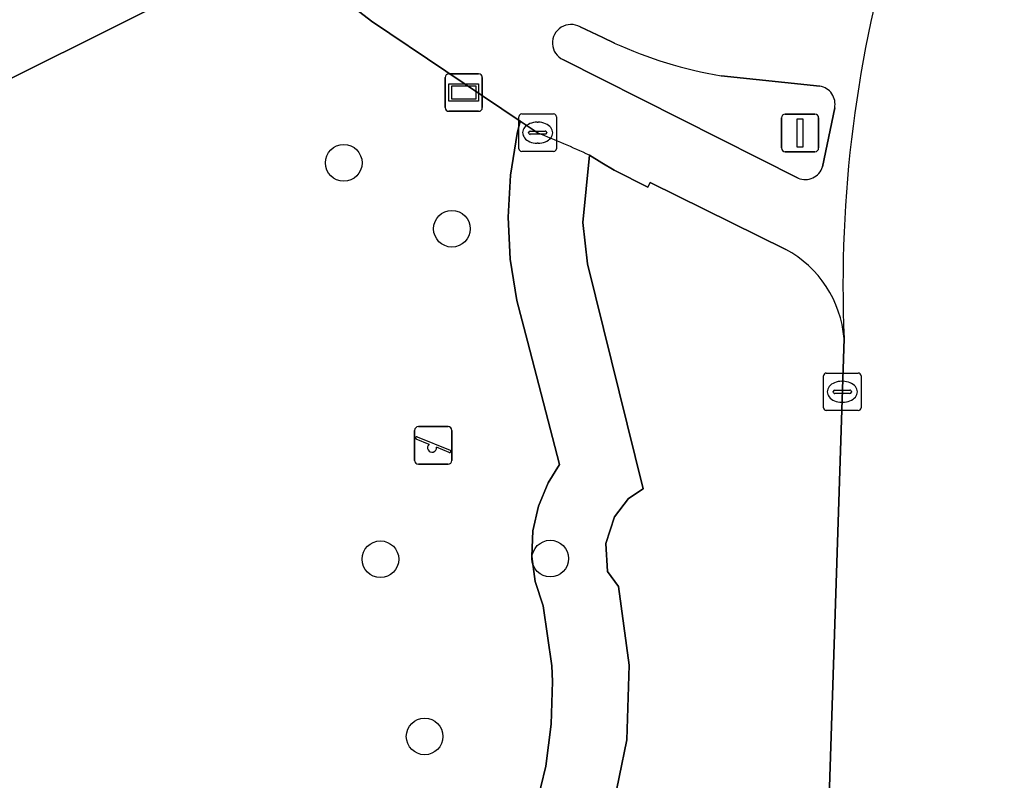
# Model space of a CAD drawing. Extents: x 157793 to 159380, y 380877 to 382313.
# Drawn here: x 158545.57 to 158572.07, y 381746.95 to 381767.22 of the extents above; entities that cross this region are included whole.
import ezdxf

# ---------------------------------------------------------------- set-up
doc = ezdxf.new("R2010")
doc.units = 0
for name, color, linetype in [('IMGEO_Boom', 7, 'Continuous'), ('IMGEO_Fietspad_gesloten', 7, 'Continuous'), ('IMGEO_Groenvoorziening', 7, 'Continuous'), ('IMGEO_Kolk', 7, 'Continuous'), ('IMGEO_Lichtmast', 7, 'Continuous'), ('IMGEO_Rijbaan_lokaal_open', 7, 'Continuous'), ('IMGEO_Speelvoorziening', 7, 'Continuous'), ('IMGEO_Verkeerseiland_open', 7, 'Continuous'), ('IMGEO_Verklikker', 7, 'Continuous'), ('IMGEO_Voetpad_halfverhard', 7, 'Continuous')]:
    doc.layers.add(name, color=color, linetype=linetype)

msp = doc.modelspace()

# ---------------------------------------------------------------- linework, layer by layer
at = {"layer": 'IMGEO_Boom'}
for centre in [(158554.207, 381763.408), (158557.09, 381761.653), (158555.183, 381752.841), (158559.711, 381752.858), (158556.363, 381748.117)]:
    msp.add_circle(centre, 0.489, dxfattribs=at)
at = {"layer": 'IMGEO_Fietspad_gesloten'}
for points in [[(158550.796, 381770.584), (158551.182, 381770.226), (158552.377, 381769.175), (158554.948, 381767.185), (158558.912, 381764.522), (158559.391, 381764.2)], [(158560.506, 381767.031), (158561.108, 381766.749), (158561.419, 381766.603)], [(158566.318, 381762.998), (158560.047, 381766.162)], [(158564.264, 381765.73), (158566.895, 381765.455)], [(158567.292, 381764.875), (158566.969, 381763.302)], [(158560.755, 381763.614), (158561.085, 381763.413), (158561.415, 381763.211), (158562.316, 381762.756), (158562.375, 381762.888), (158565.989, 381761.1)]]:
    msp.add_lwpolyline(points, dxfattribs=at)
for centre, radius, start, end in [((158601.376, 381760.122), 33.864, 163.1683, 182.36), ((158560.262, 381766.604), 0.492, 60.209, 244.1056), ((158566.149, 381776.947), 11.374, 245.4242, 260.4581), ((158566.814, 381764.974), 0.488, 348.3395, 80.4424), ((158547.333, 381734.253), 32.283, 65.4332, 68.0682), ((158566.503, 381763.452), 0.49, 247.8712, 342.1915), ((158564.579, 381758.484), 2.972, 4.7131, 61.6804)]:
    msp.add_arc(centre, radius, start, end, dxfattribs=at)
at = {"layer": 'IMGEO_Groenvoorziening'}
for points in [[(158559.323, 381746.218), (158559.59, 381747.321), (158559.739, 381748.445), (158559.769, 381749.579), (158559.749, 381750), (158559.521, 381751.601), (158559.312, 381752.246), (158559.22, 381752.917), (158559.247, 381753.594), (158559.394, 381754.256), (158559.654, 381754.881), (158559.957, 381755.367), (158559.108, 381758.654), (158558.816, 381759.737), (158558.641, 381760.844), (158558.585, 381761.964), (158558.649, 381763.084), (158558.833, 381764.19), (158558.912, 381764.522), (158554.948, 381767.185), (158552.377, 381769.175), (158513.888, 381750)], [(158559.391, 381764.2), (158558.912, 381764.522), (158558.833, 381764.19), (158558.649, 381763.084), (158558.585, 381761.964), (158558.641, 381760.844), (158558.816, 381759.737), (158559.108, 381758.654), (158559.957, 381755.367), (158559.654, 381754.881), (158559.394, 381754.256), (158559.247, 381753.594), (158559.22, 381752.917), (158559.312, 381752.246), (158559.521, 381751.601), (158559.749, 381750), (158559.769, 381749.579), (158559.739, 381748.445), (158559.59, 381747.321), (158559.323, 381746.218)], [(158565.989, 381761.1), (158562.375, 381762.888), (158562.316, 381762.756), (158561.415, 381763.211), (158561.085, 381763.413), (158560.755, 381763.614), (158560.576, 381761.816), (158560.7, 381760.716), (158562.189, 381754.72), (158561.797, 381754.464), (158561.424, 381753.967), (158561.196, 381753.261), (158561.237, 381752.515), (158561.527, 381752.11), (158561.818, 381750.015), (158561.755, 381748.024), (158561.341, 381746.033)], [(158560.7, 381760.716), (158560.576, 381761.816), (158560.755, 381763.614)], [(158533.482, 381724), (158544.147, 381729.477), (158553.677, 381734.144), (158554.964, 381734.702), (158556.119, 381735.35), (158557.613, 381736.563), (158558.543, 381737.55), (158560.402, 381740.708), (158561.191, 381742.823), (158561.472, 381744.109), (158561.341, 381746.033), (158561.755, 381748.024), (158561.818, 381750.015), (158561.527, 381752.11), (158561.237, 381752.515), (158561.196, 381753.261), (158561.424, 381753.967), (158561.797, 381754.464), (158562.189, 381754.72), (158560.7, 381760.716)], [(158566.937, 381741.483), (158567.013, 381742.418), (158567.541, 381758.728)]]:
    msp.add_lwpolyline(points, dxfattribs=at)
for centre, radius, start, end in [((158547.333, 381734.253), 32.283, 65.4332, 68.0682), ((158564.579, 381758.484), 2.972, 4.7131, 61.6804)]:
    msp.add_arc(centre, radius, start, end, dxfattribs=at)
at = {"layer": 'IMGEO_Kolk'}
for p, q in [((158558.874, 381763.786), (158558.874, 381764.638)), ((158558.949, 381764.712), (158559.801, 381764.712)), ((158559.875, 381764.638), (158559.875, 381763.786)), ((158559.362, 381764.492), (158559.387, 381764.492)), ((158559.133, 381764.206), (158559.133, 381764.218)), ((158559.571, 381764.169), (158559.173, 381764.169)), ((158559.176, 381764.255), (158559.574, 381764.255)), ((158559.617, 381764.218), (158559.617, 381764.206)), ((158559.385, 381763.932), (158559.36, 381763.932)), ((158559.801, 381763.712), (158558.949, 381763.712)), ((158566.994, 381756.879), (158566.994, 381757.731)), ((158567.069, 381757.805), (158567.921, 381757.805)), ((158567.995, 381757.731), (158567.995, 381756.879)), ((158567.482, 381757.585), (158567.507, 381757.585)), ((158567.253, 381757.299), (158567.253, 381757.311)), ((158567.691, 381757.262), (158567.293, 381757.262)), ((158567.296, 381757.348), (158567.694, 381757.348)), ((158567.737, 381757.311), (158567.737, 381757.299)), ((158567.505, 381757.025), (158567.48, 381757.025)), ((158567.921, 381756.805), (158567.069, 381756.805))]:
    msp.add_line(p, q, dxfattribs=at)
for points in [[(158558.874, 381763.786), (158558.874, 381764.638)], [(158558.949, 381764.712), (158559.801, 381764.712)], [(158559.875, 381764.638), (158559.875, 381763.786)], [(158559.801, 381763.712), (158558.949, 381763.712)], [(158566.994, 381756.879), (158566.994, 381757.731)], [(158567.069, 381757.805), (158567.921, 381757.805)], [(158567.995, 381757.731), (158567.995, 381756.879)], [(158567.921, 381756.805), (158567.069, 381756.805)]]:
    msp.add_lwpolyline(points, dxfattribs=at)
for centre, radius, start, end in [((158558.951, 381764.636), 0.0765, 91.552, 178.448), ((158558.951, 381764.636), 0.0765, 91.552, 178.448), ((158559.799, 381764.636), 0.0765, 1.552, 88.448), ((158559.799, 381764.636), 0.0765, 1.552, 88.448), ((158559.173, 381764.215), 0.0403, 85.8775, 175.7526), ((158559.17, 381764.205), 0.0366, 178.938, 274.7102), ((158559.574, 381764.212), 0.043, 264.8664, 352.4533), ((158559.578, 381764.217), 0.0386, 1.7309, 96.639), ((158558.951, 381763.788), 0.0765, 181.552, 268.448), ((158558.951, 381763.788), 0.0765, 181.552, 268.448), ((158559.799, 381763.788), 0.0765, 271.552, 358.448), ((158559.799, 381763.788), 0.0765, 271.552, 358.448), ((158567.071, 381757.729), 0.0765, 91.552, 178.448), ((158567.071, 381757.729), 0.0765, 91.552, 178.448), ((158567.919, 381757.729), 0.0765, 1.552, 88.448), ((158567.919, 381757.729), 0.0765, 1.552, 88.448), ((158567.293, 381757.308), 0.0403, 85.8775, 175.7526), ((158567.29, 381757.298), 0.0366, 178.938, 274.7102), ((158567.694, 381757.305), 0.043, 264.8664, 352.4533), ((158567.698, 381757.31), 0.0386, 1.7309, 96.639), ((158567.071, 381756.881), 0.0765, 181.552, 268.448), ((158567.071, 381756.881), 0.0765, 181.552, 268.448), ((158567.919, 381756.881), 0.0765, 271.552, 358.448), ((158567.919, 381756.881), 0.0765, 271.552, 358.448)]:
    msp.add_arc(centre, radius, start, end, dxfattribs=at)
for centre, major_axis, ratio, start_param, end_param in [((158559.361, 381764.212), (-0.387, 0.002), 0.722429, 4.712389, 7.853982), ((158559.386, 381764.212), (-0.39, 0.002), 0.717154, 1.570796, 4.712389), ((158567.481, 381757.305), (-0.387, 0.002), 0.722429, 4.712389, 7.853982), ((158567.506, 381757.305), (-0.39, 0.002), 0.717154, 1.570796, 4.712389)]:
    msp.add_ellipse(centre, major_axis=major_axis, ratio=ratio, start_param=start_param, end_param=end_param, dxfattribs=at)
at = {"layer": 'IMGEO_Lichtmast'}
for p, q in [((158565.874, 381763.805), (158565.874, 381764.605)), ((158565.874, 381764.605), (158565.874, 381763.805)), ((158565.974, 381764.705), (158566.764, 381764.705)), ((158566.764, 381764.705), (158565.974, 381764.705)), ((158566.864, 381764.605), (158566.864, 381763.805)), ((158566.864, 381763.805), (158566.864, 381764.605)), ((158566.764, 381763.705), (158565.974, 381763.705)), ((158565.974, 381763.705), (158566.764, 381763.705))]:
    msp.add_line(p, q, dxfattribs=at)
msp.add_lwpolyline([(158566.294, 381764.58), (158566.444, 381764.58), (158566.444, 381763.83), (158566.294, 381763.83), (158566.294, 381764.58)], dxfattribs=at)
for centre, start, end in [((158565.974, 381764.605), 90, 180), ((158565.974, 381764.605), 90, 180), ((158566.764, 381764.605), 0, 90), ((158566.764, 381764.605), 360, 90), ((158565.974, 381763.805), 180, 270), ((158565.974, 381763.805), 180, 270), ((158566.764, 381763.805), 270, 0), ((158566.764, 381763.805), 270, 0)]:
    msp.add_arc(centre, 0.1, start, end, dxfattribs=at)
at = {"layer": 'IMGEO_Rijbaan_lokaal_open'}
msp.add_lwpolyline([(158567.541, 381758.728), (158567.013, 381742.418), (158572.333, 381742.303), (158572.375, 381743.905), (158572.567, 381751.871), (158572.838, 381762.399), (158573.045, 381765.397)], dxfattribs=at)
msp.add_arc((158601.376, 381760.122), 33.864, 163.1683, 182.36, dxfattribs=at)
at = {"layer": 'IMGEO_Speelvoorziening'}
for p, q in [((158556.097, 381755.476), (158556.097, 381756.276)), ((158556.097, 381756.276), (158556.097, 381755.476)), ((158556.197, 381756.376), (158556.987, 381756.376)), ((158556.987, 381756.376), (158556.197, 381756.376)), ((158557.087, 381756.276), (158557.087, 381755.476)), ((158557.087, 381755.476), (158557.087, 381756.276)), ((158556.48, 381755.904), (158556.141, 381756.041)), ((158556.166, 381756.101), (158557.042, 381755.748)), ((158557.018, 381755.688), (158556.678, 381755.825)), ((158556.987, 381755.376), (158556.197, 381755.376)), ((158556.197, 381755.376), (158556.987, 381755.376))]:
    msp.add_line(p, q, dxfattribs=at)
for centre, radius, start, end in [((158556.197, 381756.276), 0.1, 90, 180), ((158556.197, 381756.276), 0.1, 90, 180), ((158556.987, 381756.276), 0.1, 0, 90), ((158556.987, 381756.276), 0.1, 360, 90), ((158556.154, 381756.071), 0.0327, 68.078, 248.078), ((158556.559, 381755.814), 0.12, 130.9928, 5.1632), ((158557.03, 381755.718), 0.0327, 248.078, 68.078), ((158556.197, 381755.476), 0.1, 180, 270), ((158556.197, 381755.476), 0.1, 180, 270), ((158556.987, 381755.476), 0.1, 270, 0), ((158556.987, 381755.476), 0.1, 270, 0)]:
    msp.add_arc(centre, radius, start, end, dxfattribs=at)
at = {"layer": 'IMGEO_Verkeerseiland_open'}
for points in [[(158561.419, 381766.603), (158561.108, 381766.749), (158560.506, 381767.031)], [(158560.047, 381766.162), (158566.318, 381762.998)], [(158566.895, 381765.455), (158564.264, 381765.73)], [(158566.969, 381763.302), (158567.292, 381764.875)]]:
    msp.add_lwpolyline(points, dxfattribs=at)
for centre, radius, start, end in [((158560.262, 381766.604), 0.492, 60.209, 244.1056), ((158566.149, 381776.947), 11.374, 245.4242, 260.4581), ((158566.814, 381764.974), 0.488, 348.3395, 80.4424), ((158566.503, 381763.452), 0.49, 247.8712, 342.1915)]:
    msp.add_arc(centre, radius, start, end, dxfattribs=at)
at = {"layer": 'IMGEO_Verklikker'}
for p, q in [((158556.91, 381764.883), (158556.91, 381765.683)), ((158556.91, 381765.683), (158556.91, 381764.883)), ((158557.01, 381765.783), (158557.8, 381765.783)), ((158557.8, 381765.783), (158557.01, 381765.783)), ((158557.9, 381765.683), (158557.9, 381764.883)), ((158557.9, 381764.883), (158557.9, 381765.683)), ((158557.8, 381764.783), (158557.01, 381764.783)), ((158557.01, 381764.783), (158557.8, 381764.783))]:
    msp.add_line(p, q, dxfattribs=at)
for points in [[(158557.011, 381765.515), (158557.799, 381765.515), (158557.799, 381765.051), (158557.011, 381765.051), (158557.011, 381765.515)], [(158557.076, 381765.45), (158557.076, 381765.116), (158557.734, 381765.116), (158557.734, 381765.45), (158557.076, 381765.45)]]:
    msp.add_lwpolyline(points, dxfattribs=at)
for centre, start, end in [((158557.01, 381765.683), 90, 180), ((158557.01, 381765.683), 90, 180), ((158557.8, 381765.683), 0, 90), ((158557.8, 381765.683), 360, 90), ((158557.01, 381764.883), 180, 270), ((158557.01, 381764.883), 180, 270), ((158557.8, 381764.883), 270, 0), ((158557.8, 381764.883), 270, 0)]:
    msp.add_arc(centre, 0.1, start, end, dxfattribs=at)
at = {"layer": 'IMGEO_Voetpad_halfverhard'}
msp.add_lwpolyline([(158498.774, 381742.47), (158500, 381743.081), (158513.888, 381750), (158552.377, 381769.175)], dxfattribs=at)

doc.saveas('drawing.dxf')
